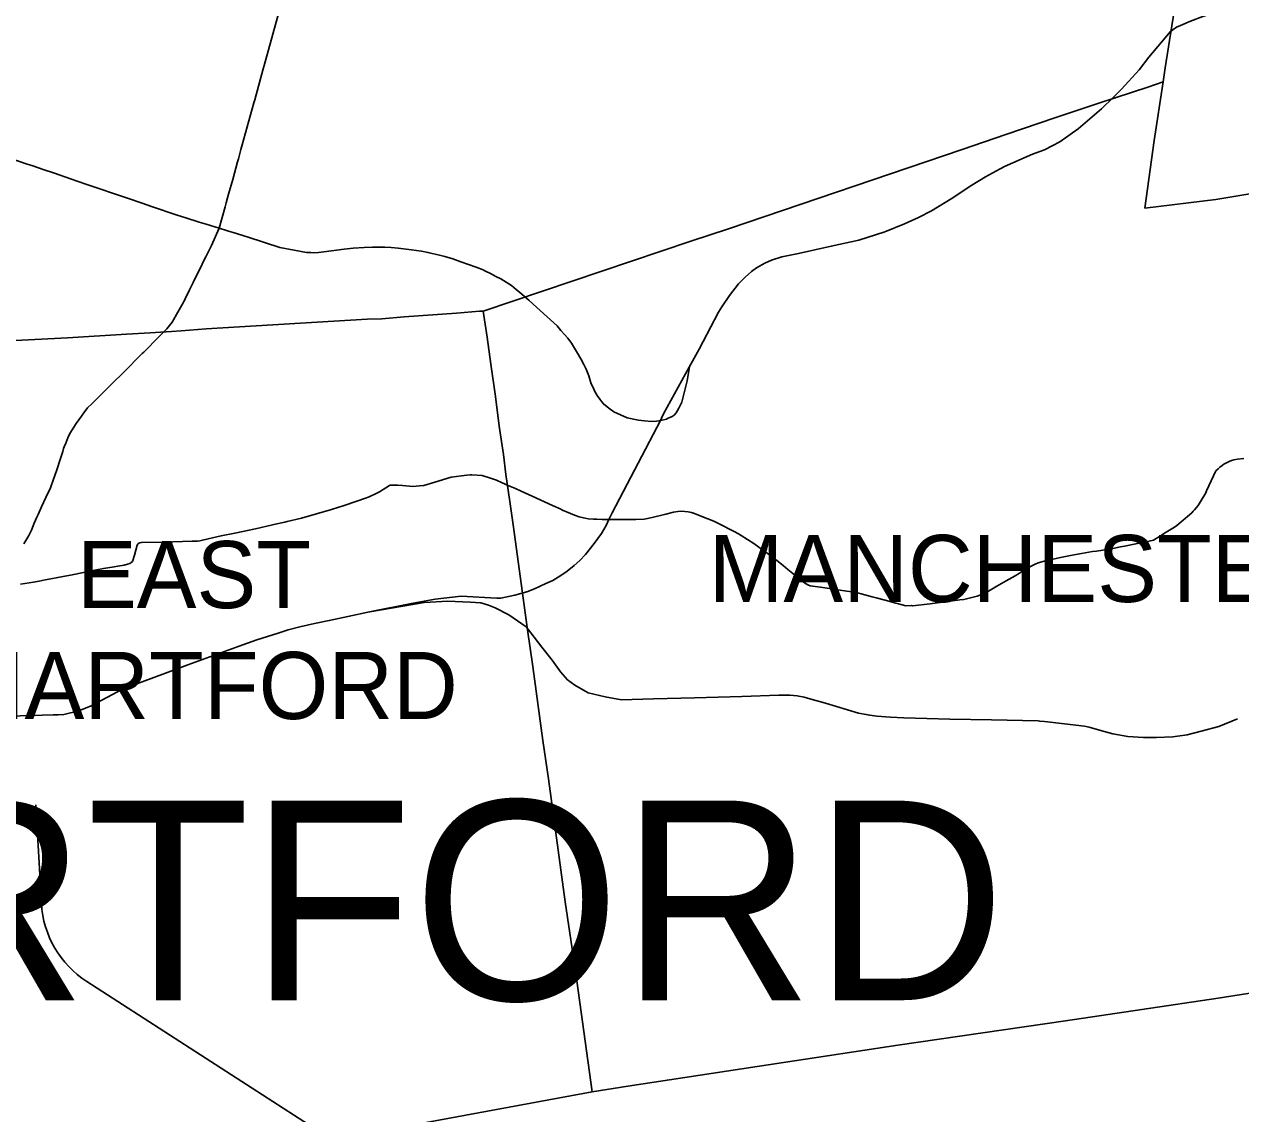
# Model space of a CAD drawing. Extents: x 0 to 2603, y -226 to 830.
# Drawn here: x 211.89 to 236.38, y 631.52 to 653.45 of the extents above; entities that cross this region are included whole.
import ezdxf

# ---------------------------------------------------------------- set-up
doc = ezdxf.new("R2010")
doc.units = 0
for name, color, linetype in [('CT_TSH_Map_Cities_Text', 7, 'Continuous'), ('CT_TSH_Map_Interstate_Roads', 7, 'Continuous'), ('CT_TSH_Map_Town_Limits', 7, 'Continuous'), ('CT_TSH_Map_Town_Text', 7, 'Continuous'), ('CT_TSH_Map_US_and_State_Routes', 7, 'Continuous')]:
    doc.layers.add(name, color=color, linetype=linetype)

msp = doc.modelspace()

# ---------------------------------------------------------------- linework, layer by layer
at = {"layer": 'CT_TSH_Map_Interstate_Roads'}
for p, q in [((234.964, 653.305), (234.528, 652.786)), ((232.19, 650.837), (231.626, 650.587)), ((231.626, 650.587), (231.539, 650.539)), ((231.539, 650.539), (231.238, 650.381)), ((229.891, 649.56), (229.607, 649.436)), ((225.931, 647.761), (225.864, 647.653)), ((224.696, 645.474), (223.721, 643.615)), ((223.654, 643.481), (223.599, 643.358)), ((223.721, 643.615), (223.654, 643.481)), ((222.39, 642.191), (222.159, 642.084)), ((218.4, 641.531), (218.027, 641.451)), ((218.833, 641.62), (218.4, 641.531)), ((215.181, 640.557), (214.728, 640.387)), ((214.728, 640.387), (214.258, 640.212)), ((213.861, 640.065), (213.231, 639.727)), ((214.258, 640.212), (213.861, 640.065))]:
    msp.add_line(p, q, dxfattribs=at)
for points in [[(235.985, 653.729), (235.614, 653.604), (235.367, 653.51), (235.17, 653.427)], [(235.17, 653.427), (235.09, 653.391), (235.01, 653.341), (234.964, 653.305)], [(234.528, 652.786), (234.332, 652.532), (233.982, 652.145)], [(233.982, 652.145), (233.814, 651.976), (233.577, 651.749), (233.106, 651.346), (232.736, 651.083), (232.431, 650.925), (232.19, 650.837)], [(212.039, 650.604), (211.944, 650.635), (211.554, 650.769), (211.161, 650.902), (210.921, 650.982)], [(212.286, 650.52), (212.039, 650.604)], [(213.965, 649.949), (213.123, 650.233), (212.814, 650.341), (212.721, 650.372), (212.472, 650.457), (212.286, 650.52)], [(231.238, 650.381), (230.965, 650.21), (230.551, 649.934), (230.156, 649.697), (229.891, 649.56)], [(214.964, 649.608), (214.445, 649.784), (214.261, 649.847), (213.965, 649.949)], [(215.547, 649.423), (215.409, 649.466), (215.135, 649.554), (214.964, 649.608)], [(215.81, 649.343), (215.547, 649.423)], [(215.975, 649.293), (215.81, 649.343)], [(229.607, 649.436), (229.211, 649.269), (228.692, 649.105), (228.135, 648.98), (227.477, 648.836), (227.138, 648.77), (226.931, 648.7), (226.797, 648.642)], [(216.395, 649.162), (216.305, 649.19), (216.155, 649.237), (215.975, 649.293)], [(219.416, 648.943), (219.274, 648.956), (219.144, 648.962), (218.898, 648.962), (218.727, 648.956), (218.507, 648.941), (218.327, 648.92), (217.916, 648.868), (217.806, 648.857), (217.716, 648.851), (217.655, 648.853), (217.565, 648.859), (217.318, 648.904), (217.033, 648.959), (216.395, 649.162)], [(221.38, 648.371), (221.289, 648.425), (221.158, 648.49), (221.126, 648.504), (220.987, 648.558), (220.832, 648.614), (220.673, 648.671), (220.513, 648.726), (220.352, 648.775), (220.243, 648.804), (220.011, 648.858), (219.884, 648.88), (219.683, 648.908), (219.416, 648.943)], [(226.797, 648.642), (226.628, 648.546), (226.53, 648.473), (226.401, 648.359), (226.27, 648.223), (226.088, 647.99), (225.931, 647.761)], [(221.483, 648.326), (221.38, 648.371)], [(222.481, 647.501), (222.203, 647.751), (222.045, 647.894), (221.866, 648.05), (221.792, 648.111), (221.696, 648.189), (221.591, 648.262), (221.483, 648.326)], [(225.864, 647.653), (225.472, 646.913), (225.273, 646.55)], [(223.197, 646.507), (223.151, 646.601), (223.092, 646.715), (223.024, 646.832), (222.903, 647.028), (222.83, 647.13), (222.764, 647.207), (222.689, 647.283), (222.614, 647.377), (222.481, 647.501)], [(224.706, 645.477), (224.617, 645.461), (224.514, 645.455), (224.372, 645.465), (224.255, 645.478), (224.024, 645.529), (223.757, 645.649), (223.654, 645.719), (223.548, 645.809), (223.515, 645.85), (223.474, 645.903), (223.423, 645.976), (223.391, 646.027), (223.368, 646.071), (223.338, 646.135), (223.303, 646.215), (223.282, 646.28), (223.256, 646.373), (223.197, 646.507)], [(225.273, 646.55), (224.758, 645.609), (224.718, 645.521), (224.696, 645.474)], [(225.282, 646.553), (225.233, 646.271), (225.181, 646.057), (225.125, 645.841), (225.065, 645.719), (225.014, 645.629), (224.97, 645.58), (224.932, 645.553), (224.851, 645.518), (224.816, 645.499), (224.706, 645.477)], [(223.599, 643.358), (223.51, 643.198), (223.363, 642.998), (223.184, 642.777)], [(223.184, 642.777), (223.069, 642.653), (222.955, 642.554), (222.816, 642.442), (222.692, 642.356)], [(222.692, 642.356), (222.528, 642.255), (222.39, 642.191)], [(222.159, 642.084), (222.003, 642.023), (221.761, 641.959), (221.482, 641.898), (221.398, 641.899)], [(221.398, 641.899), (220.68, 641.939), (220.156, 641.875), (219.718, 641.797), (218.833, 641.62)], [(221.645, 641.562), (221.368, 641.7), (221.232, 641.754), (221.078, 641.801), (220.864, 641.818), (220.414, 641.837), (219.937, 641.808), (218.842, 641.623)], [(222.308, 640.914), (222.086, 641.201), (221.992, 641.32), (221.645, 641.562)], [(218.027, 641.451), (217.732, 641.387), (217.436, 641.318), (217.197, 641.258), (216.997, 641.192)], [(216.997, 641.192), (216.57, 641.057), (216.287, 640.96), (215.181, 640.557)], [(222.82, 640.254), (222.682, 640.418), (222.513, 640.651), (222.308, 640.914)], [(223.24, 639.993), (222.974, 640.148), (222.82, 640.254)], [(223.582, 639.913), (223.24, 639.993)], [(223.912, 639.853), (223.582, 639.913)], [(226.332, 639.917), (225.384, 639.893), (224.557, 639.868), (223.912, 639.853)], [(227.701, 639.874), (227.591, 639.904), (227.451, 639.929), (227.299, 639.944), (227.081, 639.947), (226.332, 639.917)], [(228.021, 639.783), (227.701, 639.874)], [(228.685, 639.581), (228.021, 639.783)], [(212.467, 639.546), (211.583, 639.525), (211.309, 639.548), (211.102, 639.579), (211.044, 639.594)], [(213.231, 639.727), (212.98, 639.631), (212.679, 639.556), (212.568, 639.551), (212.467, 639.546)], [(229.33, 639.503), (229.054, 639.519), (228.911, 639.542), (228.685, 639.581)], [(229.594, 639.486), (229.33, 639.503)], [(230.524, 639.463), (229.594, 639.486)], [(231.363, 639.449), (230.524, 639.463)], [(232.302, 639.429), (231.363, 639.449)], [(232.429, 639.416), (232.332, 639.421), (232.302, 639.429)], [(233.234, 639.321), (232.429, 639.416)], [(233.331, 639.3), (233.234, 639.321)], [(233.581, 639.225), (233.331, 639.3)], [(236.318, 639.469), (235.942, 639.315), (235.586, 639.217), (235.3, 639.146)], [(235.3, 639.146), (235.013, 639.103), (234.682, 639.09), (234.421, 639.091), (234.104, 639.111), (233.807, 639.164), (233.581, 639.225)]]:
    msp.add_lwpolyline(points, dxfattribs=at)
at = {"layer": 'CT_TSH_Map_Town_Limits'}
for points in [[(234.817, 652.292), (234.861, 652.571), (235.106, 654.143), (235.272, 655.158), (235.712, 657.956), (235.852, 658.874), (235.954, 659.648), (236.012, 660.014), (236.288, 661.67)], [(221.127, 647.676), (225.307, 649.086), (226.062, 649.333), (230.769, 650.929), (231.648, 651.229), (232.658, 651.575), (233.544, 651.87), (234.511, 652.187), (234.817, 652.292)], [(234.817, 652.292), (234.635, 651.113), (234.45, 649.751), (235.881, 649.926), (238.406, 650.347), (239.96, 650.616), (240.057, 649.971), (240.1, 649.622), (240.187, 649.021), (240.381, 647.624), (240.411, 647.362), (240.441, 647.163)], [(210.14, 647.005), (210.522, 647.022), (212.752, 647.136), (213.945, 647.213), (214.421, 647.238), (214.851, 647.267), (215.044, 647.28), (215.55, 647.316), (218.79, 647.511), (219.082, 647.522), (219.535, 647.564), (220.587, 647.637), (221.049, 647.673), (221.127, 647.676)], [(223.321, 631.958), (222.986, 634.392), (222.776, 635.787), (222.439, 638.258), (222.325, 639.034), (222.126, 640.52), (222.019, 641.261), (221.728, 643.376), (221.66, 643.842), (221.584, 644.385), (221.533, 644.789), (221.449, 645.36), (221.371, 645.959), (221.277, 646.61), (221.205, 647.149), (221.127, 647.676)], [(223.321, 631.958), (224.04, 632.071), (227.173, 632.552), (229.474, 632.901), (232.851, 633.392), (235.926, 633.848), (236.867, 633.996), (240.427, 634.496), (242.136, 634.75)], [(223.321, 631.958), (217.615, 630.907), (215.415, 630.498), (213.971, 630.222), (213.503, 630.13), (212.131, 629.864), (211.898, 629.82)]]:
    msp.add_lwpolyline(points, dxfattribs=at)
at = {"layer": 'CT_TSH_Map_US_and_State_Routes'}
for p, q in [((235.692, 644.055), (235.881, 644.459)), ((220.153, 644.235), (220.481, 644.335)), ((220.481, 644.335), (220.796, 644.374)), ((220.895, 644.38), (221.103, 644.37)), ((221.103, 644.37), (221.272, 644.312)), ((219.709, 644.145), (219.845, 644.156)), ((221.775, 644.103), (221.891, 644.052)), ((218.073, 643.681), (218.327, 643.763)), ((222.519, 643.764), (222.674, 643.695)), ((222.674, 643.695), (222.724, 643.672)), ((217.181, 643.442), (217.465, 643.509)), ((217.465, 643.509), (218.073, 643.681)), ((223.345, 643.486), (223.415, 643.485)), ((223.415, 643.485), (223.52, 643.484)), ((223.52, 643.484), (223.663, 643.484)), ((223.663, 643.484), (223.795, 643.482)), ((223.795, 643.482), (223.899, 643.48)), ((223.899, 643.48), (224.089, 643.478)), ((235.423, 643.648), (235.448, 643.677)), ((215.847, 643.15), (216.126, 643.208)), ((216.126, 643.208), (216.539, 643.295)), ((216.539, 643.295), (216.771, 643.345)), ((216.771, 643.345), (216.972, 643.393)), ((216.972, 643.393), (217.129, 643.43)), ((217.129, 643.43), (217.181, 643.442)), ((225.864, 643.398), (226.182, 643.237)), ((234.767, 643.153), (234.881, 643.224)), ((234.881, 643.224), (234.976, 643.285)), ((214.686, 643.027), (214.878, 643.031)), ((214.878, 643.031), (215.268, 643.042)), ((215.472, 643.065), (215.678, 643.114)), ((215.678, 643.114), (215.847, 643.15)), ((226.323, 643.159), (226.574, 642.997)), ((226.574, 642.997), (226.777, 642.853)), ((234.038, 642.946), (234.464, 643.03)), ((234.464, 643.03), (234.533, 643.044)), ((226.777, 642.853), (226.908, 642.758)), ((226.908, 642.758), (227.163, 642.553)), ((232.572, 642.678), (232.782, 642.725)), ((232.782, 642.725), (232.983, 642.765)), ((232.983, 642.765), (233.173, 642.799)), ((233.173, 642.799), (233.396, 642.835)), ((233.396, 642.835), (233.477, 642.845)), ((233.477, 642.845), (233.605, 642.862)), ((233.605, 642.862), (233.684, 642.873)), ((233.684, 642.873), (233.957, 642.928)), ((233.957, 642.928), (234.038, 642.946)), ((212.847, 642.369), (213.337, 642.466)), ((213.337, 642.466), (213.481, 642.495)), ((213.481, 642.495), (213.694, 642.531)), ((213.694, 642.531), (213.766, 642.543)), ((213.766, 642.543), (213.894, 642.565)), ((227.163, 642.553), (227.257, 642.477)), ((227.257, 642.477), (227.362, 642.393)), ((232.174, 642.55), (232.238, 642.58)), ((232.468, 642.653), (232.572, 642.678)), ((211.811, 642.178), (212.071, 642.222)), ((212.071, 642.222), (212.187, 642.242)), ((212.187, 642.242), (212.303, 642.264)), ((212.303, 642.264), (212.421, 642.284)), ((212.421, 642.284), (212.563, 642.313)), ((212.563, 642.313), (212.665, 642.333)), ((212.665, 642.333), (212.847, 642.369)), ((227.362, 642.393), (227.399, 642.362)), ((231.472, 642.14), (231.658, 642.245)), ((231.658, 642.245), (231.839, 642.35)), ((227.918, 642.116), (228.004, 642.104)), ((228.004, 642.104), (228.101, 642.09)), ((228.101, 642.09), (228.23, 642.071)), ((228.23, 642.071), (228.398, 642.047)), ((228.398, 642.047), (228.45, 642.039)), ((228.64, 642.01), (228.734, 641.985)), ((228.734, 641.985), (228.96, 641.925)), ((231.07, 641.941), (231.198, 641.986)), ((228.96, 641.925), (229.036, 641.905)), ((229.036, 641.905), (229.222, 641.855)), ((229.222, 641.855), (229.434, 641.799)), ((229.434, 641.799), (229.487, 641.785)), ((229.77, 641.74), (230.126, 641.786)), ((230.126, 641.786), (230.576, 641.842)), ((230.576, 641.842), (230.722, 641.862)), ((230.722, 641.862), (230.805, 641.873)), ((230.805, 641.873), (230.94, 641.905)), ((212.23, 635.748), (212.115, 637.737)), ((225.666, 626.114), (213.143, 634.182))]:
    msp.add_line(p, q, dxfattribs=at)
for points in [[(216.713, 652.622), (216.976, 653.567), (217.03, 653.762), (217.049, 653.831)], [(216.524, 651.931), (216.695, 652.556), (216.713, 652.622)], [(216.272, 651.025), (216.507, 651.871), (216.524, 651.931)], [(216.197, 650.744), (216.247, 650.931), (216.272, 651.025)], [(216, 650.027), (216.081, 650.323), (216.179, 650.678), (216.179, 650.679), (216.197, 650.744)], [(215.81, 649.343), (215.929, 649.775), (215.951, 649.856), (215.979, 649.955), (216, 650.027)], [(215.653, 648.998), (215.81, 649.343)], [(215.539, 648.766), (215.608, 648.905), (215.653, 648.998)], [(215.423, 648.535), (215.51, 648.709), (215.539, 648.766)], [(215.287, 648.254), (215.393, 648.472), (215.423, 648.535)], [(215.125, 647.923), (215.213, 648.102), (215.235, 648.147)], [(215.235, 648.147), (215.287, 648.254)], [(214.861, 647.456), (214.978, 647.652), (215.084, 647.845), (215.097, 647.87), (215.109, 647.891), (215.125, 647.923)], [(214.756, 647.316), (214.861, 647.456)], [(214.292, 646.852), (214.6, 647.166), (214.643, 647.203)], [(214.643, 647.203), (214.756, 647.316)], [(213.881, 646.441), (214.26, 646.822), (214.292, 646.852)], [(213.246, 645.808), (213.657, 646.218), (213.881, 646.441)], [(213.084, 645.629), (213.159, 645.726), (213.246, 645.808)], [(212.721, 645.017), (212.764, 645.125), (212.8, 645.212), (212.931, 645.414)], [(212.931, 645.414), (213.034, 645.563)], [(213.034, 645.563), (213.084, 645.629)], [(212.659, 644.847), (212.675, 644.908), (212.69, 644.942), (212.721, 645.017)], [(212.476, 644.295), (212.536, 644.461), (212.616, 644.707), (212.659, 644.847)], [(236.091, 644.623), (236.149, 644.652), (236.192, 644.669), (236.239, 644.681)], [(236.239, 644.681), (236.316, 644.698), (236.441, 644.712)], [(235.881, 644.459), (235.926, 644.504), (235.962, 644.537), (236.005, 644.57), (236.037, 644.592), (236.091, 644.623)], [(212.41, 644.12), (212.476, 644.295)], [(219.845, 644.156), (219.931, 644.167), (220.153, 644.235)], [(220.796, 644.374), (220.865, 644.382), (220.895, 644.38)], [(221.272, 644.312), (221.394, 644.271), (221.509, 644.221)], [(221.509, 644.221), (221.674, 644.148), (221.775, 644.103)], [(212.321, 643.925), (212.41, 644.12)], [(218.327, 643.763), (218.579, 643.849), (218.756, 643.912), (218.828, 643.939), (218.972, 644.003), (219.036, 644.041)], [(219.036, 644.041), (219.24, 644.168), (219.247, 644.17), (219.407, 644.169), (219.501, 644.164), (219.709, 644.145)], [(221.891, 644.052), (222.11, 643.949), (222.519, 643.764)], [(235.584, 643.864), (235.676, 644.016), (235.692, 644.055)], [(212.166, 643.585), (212.234, 643.734)], [(212.234, 643.734), (212.321, 643.925)], [(235.448, 643.677), (235.522, 643.764), (235.545, 643.797), (235.584, 643.864)], [(212.027, 643.264), (212.086, 643.408), (212.139, 643.525)], [(212.139, 643.525), (212.166, 643.585)], [(222.724, 643.672), (222.885, 643.601), (222.93, 643.58), (222.984, 643.559), (223.059, 643.535)], [(223.059, 643.535), (223.144, 643.515), (223.181, 643.506), (223.242, 643.495), (223.345, 643.486)], [(224.089, 643.478), (224.2, 643.478), (224.365, 643.49), (224.526, 643.52), (224.804, 643.59), (224.961, 643.627), (225.048, 643.642), (225.111, 643.648)], [(225.111, 643.648), (225.187, 643.645), (225.256, 643.635), (225.322, 643.62), (225.382, 643.602), (225.565, 643.528)], [(225.565, 643.528), (225.736, 643.461), (225.781, 643.441), (225.864, 643.398)], [(234.976, 643.285), (235.045, 643.328), (235.091, 643.363), (235.393, 643.618), (235.423, 643.648)], [(211.976, 643.158), (212.027, 643.264)], [(226.182, 643.237), (226.266, 643.194), (226.323, 643.159)], [(211.873, 642.989), (211.976, 643.158)], [(213.894, 642.565), (213.964, 642.58), (214.012, 642.594), (214.066, 642.637), (214.104, 642.764), (214.16, 642.967), (214.169, 642.984), (214.18, 642.995), (214.209, 643.011)], [(214.209, 643.011), (214.243, 643.019), (214.686, 643.027)], [(215.268, 643.042), (215.371, 643.047), (215.422, 643.053), (215.472, 643.065)], [(234.533, 643.044), (234.626, 643.064), (234.767, 643.153)], [(231.839, 642.35), (231.925, 642.401), (231.986, 642.443), (232.069, 642.495), (232.174, 642.55)], [(232.238, 642.58), (232.302, 642.606), (232.425, 642.644), (232.468, 642.653)], [(227.399, 642.362), (227.495, 642.282), (227.538, 642.246), (227.593, 642.205), (227.665, 642.166)], [(227.665, 642.166), (227.713, 642.146), (227.918, 642.116)], [(228.45, 642.039), (228.616, 642.017), (228.64, 642.01)], [(231.198, 641.986), (231.233, 641.999), (231.47, 642.137), (231.472, 642.14)], [(229.487, 641.785), (229.633, 641.745), (229.752, 641.752), (229.77, 641.74)], [(230.94, 641.905), (231.02, 641.925), (231.07, 641.941)]]:
    msp.add_lwpolyline(points, dxfattribs=at)
msp.add_arc((214.226, 635.863), 2, 183.3, 237.2085, dxfattribs=at)

# ---------------------------------------------------------------- texts
at = {"layer": 'CT_TSH_Map_Cities_Text'}
msp.add_text('HARTFORD', height=4.0184, rotation=360, dxfattribs=at).set_placement((201.798, 633.805))
at = {"layer": 'CT_TSH_Map_Town_Text'}
for s, p in [('EAST', (212.944, 641.697)), ('MANCHESTER', (225.667, 641.82)), ('HARTFORD', (210.586, 639.465))]:
    msp.add_text(s, height=1.35, dxfattribs=at).set_placement(p)

doc.saveas('drawing.dxf')
